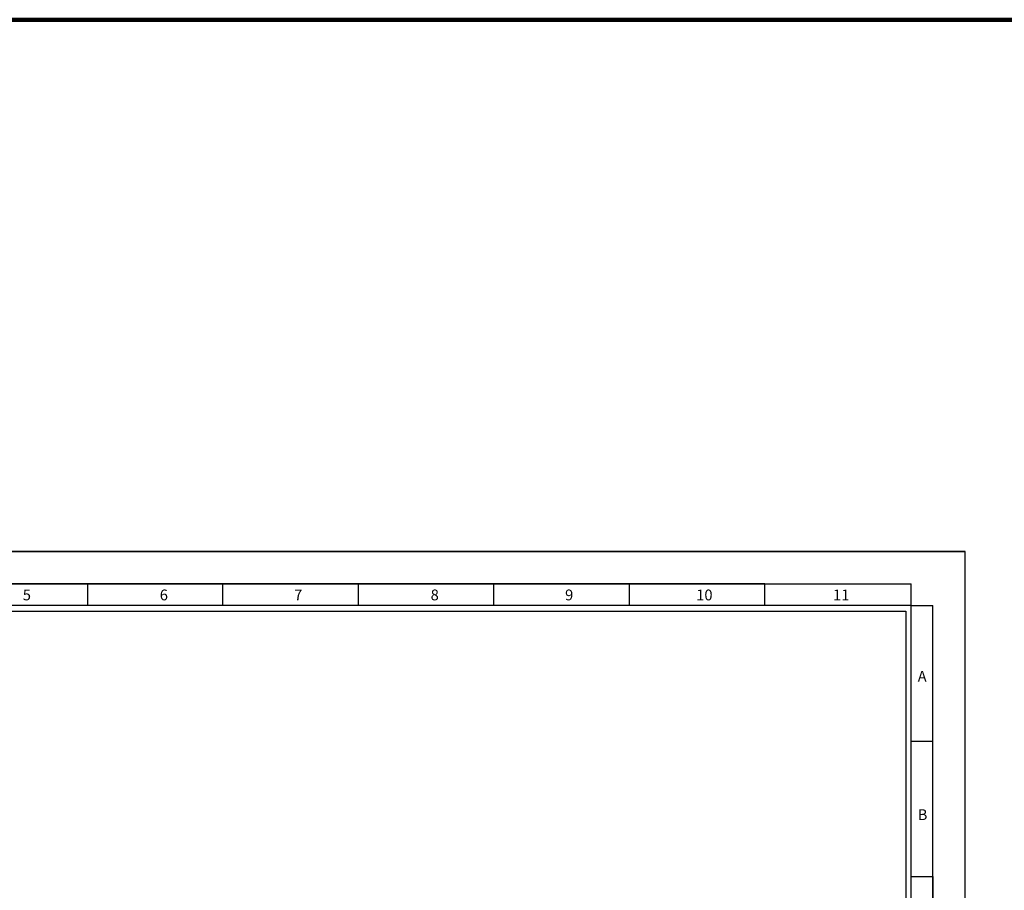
# Model space of a CAD drawing. Header units: millimetres. Extents: x -559 to 10735, y -2326 to 222.
# Tile 566 of 656: x 5396 to 5755, y -721 to -404. Entities that reach past the tile are written whole.
import ezdxf

# ---------------------------------------------------------------- set-up
doc = ezdxf.new("R2010")
doc.units = ezdxf.units.MM
doc.header["$LTSCALE"] = 4
doc.layers.add('Limite do Plano', color=255, linetype='Continuous')
doc.layers.add('Modelo', color=251, linetype='Continuous')

msp = doc.modelspace()

# ---------------------------------------------------------------- linework, layer by layer
at = {"layer": 'Limite do Plano', "lineweight": 200}
msp.add_lwpolyline([(4692.19, -403.54), (6202.99, -403.54), (6202.99, -2326.04), (4692.19, -2326.04)], close=True, dxfattribs=at)
at = {"layer": 'Modelo'}
for p, q in [((5153.96, -597.7), (5741.22, -597.7)), ((5668.06, -609.57), (5173.74, -609.57)), ((5371.47, -609.57), (5470.33, -609.57)), ((5420.9, -609.57), (5420.9, -617.48)), ((5470.33, -617.48), (5470.33, -609.57)), ((5470.33, -609.57), (5569.2, -609.57)), ((5519.76, -609.57), (5519.76, -617.48)), ((5569.2, -617.48), (5569.2, -609.57)), ((5569.2, -609.57), (5668.06, -609.57)), ((5618.63, -609.57), (5618.63, -617.48)), ((5668.06, -617.48), (5668.06, -609.57)), ((5668.06, -609.57), (5721.45, -609.57)), ((5721.45, -617.48), (5721.45, -609.57)), ((5420.9, -617.48), (5420.9, -617.48)), ((5721.45, -617.48), (5729.36, -617.48)), ((5721.45, -716.34), (5721.45, -617.48)), ((5729.36, -716.34), (5729.36, -617.48)), ((5721.45, -666.91), (5729.36, -666.91)), ((5721.45, -716.34), (5729.36, -716.34)), ((5729.36, -716.34), (5729.36, -993.16)), ((5729.36, -815.21), (5729.36, -716.34))]:
    msp.add_line(p, q, dxfattribs=at)
for points in [[(5153.96, -1012.94), (5741.22, -1012.94), (5741.22, -597.7), (5153.96, -597.7)], [(5173.74, -993.16), (5721.45, -993.16), (5721.45, -617.48), (5173.74, -617.48)], [(5719.47, -991.19), (5175.71, -991.19), (5175.71, -619.45), (5719.47, -619.45)]]:
    msp.add_lwpolyline(points, close=True, dxfattribs=at)

# ---------------------------------------------------------------- texts
at = {"layer": 'Modelo', "attachment_point": 1}
for s, insert, char_height in [('5', (5397.33, -611.59), 3.95), ('6', (5447.32, -611.59), 3.95), ('7', (5496.34, -611.59), 3.95), ('8', (5546.15, -611.59), 3.95), ('9', (5595.2, -611.59), 3.95), ('10', (5643.03, -611.59), 3.955), ('11', (5692.96, -611.59), 3.955), ('A', (5723.85, -641.32), 3.95), ('B', (5723.85, -691.82), 3.95)]:
    msp.add_mtext_dynamic_manual_height_columns(s, width=54.2922, gutter_width=19.77, heights=[0], dxfattribs=dict(at, insert=insert, char_height=char_height))

doc.saveas('drawing.dxf')
